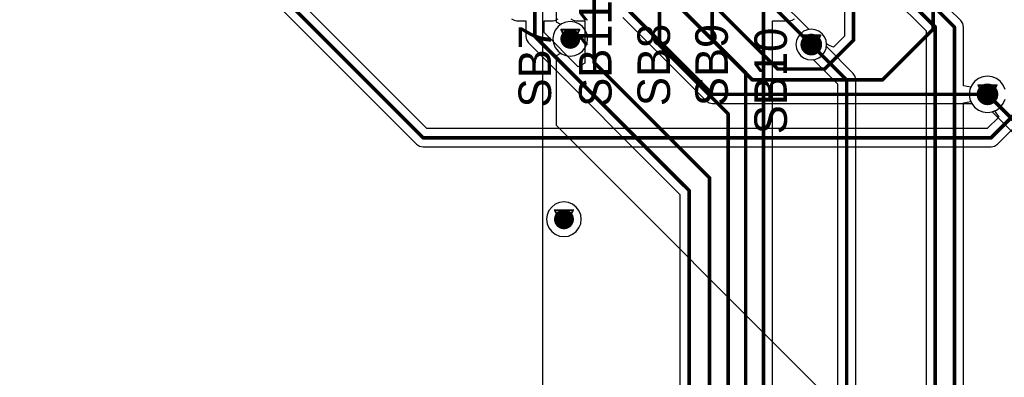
# Model space of a CAD drawing. Header units: millimetres. Extents: x 138 to 555, y 26 to 334.
# Tile 390 of 656: x 228 to 255, y 258 to 268. Entities that reach past the tile are written whole.
import ezdxf

# ---------------------------------------------------------------- set-up
doc = ezdxf.new("R2010")
doc.units = ezdxf.units.MM
for name, color, linetype in [('BottomLayer', 5, 'Continuous'), ('DrillDrawing', 1, 'Continuous'), ('MidLayer1', 16, 'Continuous'), ('MidLayer2', 76, 'Continuous'), ('MidLayer3', 90, 'Continuous'), ('MidLayer4', 156, 'Continuous'), ('MultiLayer', 9, 'Continuous'), ('TopLayer', 1, 'Continuous'), ('TopOverlay', 2, 'Continuous'), ('ViaHoleLayer', 16, 'Continuous')]:
    doc.layers.add(name, color=color, linetype=linetype)

msp = doc.modelspace()

# ---------------------------------------------------------------- linework, layer by layer
at = {"layer": 'BottomLayer'}
for p, q in [((215.648, 287.82), (238.84, 264.627)), ((239.126, 265.062), (220.342, 283.846)), ((250.666, 269.902), (250.666, 267.613)), ((249.694, 267.798), (248.164, 269.329)), ((244.54, 268.127), (246.84, 265.827)), ((249.75, 267.806), (249.694, 267.798)), ((249.86, 267.791), (249.75, 267.806)), ((249.962, 267.749), (249.86, 267.791)), ((250.05, 267.682), (249.962, 267.749)), ((250.117, 267.594), (250.05, 267.682)), ((250.159, 267.492), (250.117, 267.594)), ((250.666, 267.613), (250.367, 267.314)), ((250.171, 267.401), (250.159, 267.492)), ((250.228, 267.363), (250.171, 267.401)), ((250.367, 267.314), (250.228, 267.363)), ((246.84, 265.827), (246.923, 265.772)), ((246.923, 265.772), (247.02, 265.752)), ((247.02, 265.752), (254.186, 265.752)), ((254.186, 265.752), (254.264, 265.651)), ((254.264, 265.651), (254.368, 265.571)), ((254.368, 265.571), (254.49, 265.52)), ((254.49, 265.52), (254.62, 265.503)), ((254.931, 265.378), (254.615, 265.062)), ((254.62, 265.503), (254.751, 265.52)), ((254.751, 265.52), (254.818, 265.548)), ((254.818, 265.548), (254.931, 265.378)), ((254.901, 264.627), (255.801, 265.527)), ((254.615, 265.062), (239.126, 265.062)), ((238.84, 264.627), (238.923, 264.572)), ((238.923, 264.572), (239.02, 264.552)), ((254.72, 264.552), (254.818, 264.572)), ((254.818, 264.572), (254.901, 264.627)), ((239.02, 264.552), (254.72, 264.552))]:
    msp.add_line(p, q, dxfattribs=at)
at = {"layer": 'BottomLayer', "const_width": 0.1}
for points in [[(215.52, 288.307), (239.02, 264.807)], [(253.12, 267.807), (253.12, 273.907)], [(250.92, 267.507), (250.92, 270.007)], [(245.377, 269.151), (248.12, 266.407)], [(247.909, 269.223), (249.75, 267.382)], [(246.92, 268.607), (248.82, 266.707)], [(244.72, 268.307), (247.02, 266.007)], [(251.72, 266.407), (253.12, 267.807)], [(250.12, 266.707), (250.92, 267.507)], [(248.82, 266.707), (250.12, 266.707)], [(248.12, 266.407), (251.72, 266.407)], [(247.02, 266.007), (254.62, 266.007)], [(254.72, 264.807), (255.62, 265.707)], [(239.02, 264.807), (254.72, 264.807)]]:
    msp.add_lwpolyline(points, dxfattribs=at)
at = {"layer": 'BottomLayer'}
for points, const_width in [([(253.095, 267.807, 1), (253.145, 267.807, 1)], 0.05), ([(253.095, 267.807, 1), (253.145, 267.807, 1)], 0.05), ([(242.951, 267.541, 1), (243.226, 267.541, 1)], 0.275), ([(249.6, 267.382, 1), (249.9, 267.382, 1)], 0.3), ([(250.895, 267.507, 1), (250.945, 267.507, 1)], 0.05), ([(250.895, 267.507, 1), (250.945, 267.507, 1)], 0.05), ([(249.725, 267.382, 1), (249.775, 267.382, 1)], 0.05), ([(248.795, 266.707, 1), (248.845, 266.707, 1)], 0.05), ([(248.795, 266.707, 1), (248.845, 266.707, 1)], 0.05), ([(250.095, 266.707, 1), (250.145, 266.707, 1)], 0.05), ([(250.095, 266.707, 1), (250.145, 266.707, 1)], 0.05), ([(248.095, 266.407, 1), (248.145, 266.407, 1)], 0.05), ([(248.095, 266.407, 1), (248.145, 266.407, 1)], 0.05), ([(251.695, 266.407, 1), (251.745, 266.407, 1)], 0.05), ([(251.695, 266.407, 1), (251.745, 266.407, 1)], 0.05), ([(254.47, 266.007, 1), (254.77, 266.007, 1)], 0.3), ([(246.995, 266.007, 1), (247.045, 266.007, 1)], 0.05), ([(246.995, 266.007, 1), (247.045, 266.007, 1)], 0.05), ([(254.595, 266.007, 1), (254.645, 266.007, 1)], 0.05), ([(238.995, 264.807, 1), (239.045, 264.807, 1)], 0.05), ([(238.995, 264.807, 1), (239.045, 264.807, 1)], 0.05), ([(254.695, 264.807, 1), (254.745, 264.807, 1)], 0.05), ([(254.695, 264.807, 1), (254.745, 264.807, 1)], 0.05), ([(242.776, 262.553, 1), (243.051, 262.553, 1)], 0.275)]:
    msp.add_lwpolyline(points, format="xyb", close=True, dxfattribs=dict(at, const_width=const_width))
at = {"layer": 'DrillDrawing', "const_width": 0.0508}
for points in [[(242.834, 267.795), (243.342, 267.795)], [(242.834, 267.795), (243.088, 267.287)], [(243.088, 267.287), (243.342, 267.795)], [(242.936, 267.693), (243.241, 267.693)], [(242.936, 267.693), (243.088, 267.388)], [(243.088, 267.388), (243.241, 267.693)], [(249.496, 267.636), (250.004, 267.636)], [(249.496, 267.636), (249.75, 267.128)], [(249.598, 267.534), (249.903, 267.534)], [(249.598, 267.534), (249.75, 267.23)], [(249.75, 267.128), (250.004, 267.636)], [(249.75, 267.23), (249.903, 267.534)], [(254.366, 266.261), (254.874, 266.261)], [(254.366, 266.261), (254.62, 265.753)], [(254.62, 265.753), (254.874, 266.261)], [(254.468, 266.16), (254.773, 266.16)], [(254.468, 266.16), (254.62, 265.855)], [(254.62, 265.855), (254.773, 266.16)], [(242.659, 262.807), (243.167, 262.807)], [(242.659, 262.807), (242.913, 262.299)], [(242.761, 262.706), (243.065, 262.706)], [(242.761, 262.706), (242.913, 262.401)], [(242.913, 262.299), (243.167, 262.807)], [(242.913, 262.401), (243.065, 262.706)]]:
    msp.add_lwpolyline(points, dxfattribs=at)
at = {"layer": 'DrillDrawing', "const_width": 0.0254}
for points in [[(242.822, 267.795, 1), (242.847, 267.795, 1)], [(242.822, 267.795, 1), (242.847, 267.795, 1)], [(243.33, 267.795, 1), (243.355, 267.795, 1)], [(243.33, 267.795, 1), (243.355, 267.795, 1)], [(242.923, 267.693, 1), (242.949, 267.693, 1)], [(242.923, 267.693, 1), (242.949, 267.693, 1)], [(243.228, 267.693, 1), (243.253, 267.693, 1)], [(243.228, 267.693, 1), (243.253, 267.693, 1)], [(249.483, 267.636, 1), (249.509, 267.636, 1)], [(249.483, 267.636, 1), (249.509, 267.636, 1)], [(249.585, 267.534, 1), (249.61, 267.534, 1)], [(249.585, 267.534, 1), (249.61, 267.534, 1)], [(249.89, 267.534, 1), (249.915, 267.534, 1)], [(249.89, 267.534, 1), (249.915, 267.534, 1)], [(249.991, 267.636, 1), (250.017, 267.636, 1)], [(249.991, 267.636, 1), (250.017, 267.636, 1)], [(243.076, 267.388, 1), (243.101, 267.388, 1)], [(243.076, 267.388, 1), (243.101, 267.388, 1)], [(243.076, 267.287, 1), (243.101, 267.287, 1)], [(243.076, 267.287, 1), (243.101, 267.287, 1)], [(249.737, 267.23, 1), (249.763, 267.23, 1)], [(249.737, 267.23, 1), (249.763, 267.23, 1)], [(249.737, 267.128, 1), (249.763, 267.128, 1)], [(249.737, 267.128, 1), (249.763, 267.128, 1)], [(254.354, 266.261, 1), (254.379, 266.261, 1)], [(254.354, 266.261, 1), (254.379, 266.261, 1)], [(254.862, 266.261, 1), (254.887, 266.261, 1)], [(254.862, 266.261, 1), (254.887, 266.261, 1)], [(254.455, 266.16, 1), (254.481, 266.16, 1)], [(254.455, 266.16, 1), (254.481, 266.16, 1)], [(254.76, 266.16, 1), (254.786, 266.16, 1)], [(254.76, 266.16, 1), (254.786, 266.16, 1)], [(254.608, 265.855, 1), (254.633, 265.855, 1)], [(254.608, 265.855, 1), (254.633, 265.855, 1)], [(254.608, 265.753, 1), (254.633, 265.753, 1)], [(254.608, 265.753, 1), (254.633, 265.753, 1)], [(242.646, 262.807, 1), (242.672, 262.807, 1)], [(242.646, 262.807, 1), (242.672, 262.807, 1)], [(242.748, 262.706, 1), (242.773, 262.706, 1)], [(242.748, 262.706, 1), (242.773, 262.706, 1)], [(243.053, 262.706, 1), (243.078, 262.706, 1)], [(243.053, 262.706, 1), (243.078, 262.706, 1)], [(243.154, 262.807, 1), (243.18, 262.807, 1)], [(243.154, 262.807, 1), (243.18, 262.807, 1)], [(242.9, 262.401, 1), (242.926, 262.401, 1)], [(242.9, 262.401, 1), (242.926, 262.401, 1)], [(242.9, 262.299, 1), (242.926, 262.299, 1)], [(242.9, 262.299, 1), (242.926, 262.299, 1)]]:
    msp.add_lwpolyline(points, format="xyb", close=True, dxfattribs=at)
at = {"layer": 'MidLayer1'}
for p, q in [((242.703, 268.004), (242.703, 271.988)), ((242.32, 270.668), (242.32, 253.361)), ((242.83, 267.941), (242.703, 268.004)), ((242.849, 267.956), (242.83, 267.941)), ((242.964, 268.004), (242.849, 267.956)), ((243.088, 268.02), (242.964, 268.004)), ((243.212, 268.004), (243.088, 268.02)), ((243.328, 267.956), (243.212, 268.004)), ((243.427, 267.88), (243.328, 267.956)), ((243.503, 267.78), (243.427, 267.88)), ((243.551, 267.665), (243.503, 267.78)), ((243.567, 267.541), (243.551, 267.665)), ((249.383, 267.594), (249.341, 267.492)), ((249.451, 267.682), (249.383, 267.594)), ((249.538, 267.749), (249.451, 267.682)), ((249.641, 267.791), (249.538, 267.749)), ((249.75, 267.806), (249.641, 267.791)), ((249.86, 267.791), (249.75, 267.806)), ((249.962, 267.749), (249.86, 267.791)), ((250.05, 267.682), (249.962, 267.749)), ((250.117, 267.594), (250.05, 267.682)), ((250.159, 267.492), (250.117, 267.594)), ((243.427, 267.202), (243.503, 267.301)), ((243.503, 267.301), (243.551, 267.417)), ((243.551, 267.417), (243.567, 267.541)), ((249.341, 267.492), (249.327, 267.382)), ((249.327, 267.382), (249.341, 267.272)), ((250.174, 267.382), (250.159, 267.492)), ((250.159, 267.272), (250.174, 267.382)), ((242.703, 267.078), (242.83, 267.141)), ((242.703, 265.144), (242.703, 267.078)), ((242.83, 267.141), (242.849, 267.126)), ((242.849, 267.126), (242.964, 267.078)), ((242.964, 267.078), (243.088, 267.062)), ((243.088, 267.062), (243.212, 267.078)), ((243.212, 267.078), (243.328, 267.126)), ((243.328, 267.126), (243.427, 267.202)), ((249.341, 267.272), (249.383, 267.17)), ((249.383, 267.17), (249.451, 267.083)), ((249.451, 267.083), (249.538, 267.015)), ((249.538, 267.015), (249.641, 266.973)), ((249.86, 266.973), (249.962, 267.015)), ((249.962, 267.015), (250.05, 267.083)), ((250.05, 267.083), (250.117, 267.17)), ((250.117, 267.17), (250.159, 267.272)), ((249.641, 266.973), (249.75, 266.958)), ((249.75, 266.958), (249.86, 266.973)), ((254.49, 266.495), (254.368, 266.444)), ((254.62, 266.512), (254.49, 266.495)), ((254.751, 266.495), (254.62, 266.512)), ((254.873, 266.444), (254.751, 266.495)), ((254.184, 266.26), (254.133, 266.138)), ((254.264, 266.364), (254.184, 266.26)), ((254.368, 266.444), (254.264, 266.364)), ((254.977, 266.364), (254.873, 266.444)), ((255.057, 266.26), (254.977, 266.364)), ((255.108, 266.138), (255.057, 266.26)), ((254.133, 266.138), (254.116, 266.007)), ((254.116, 266.007), (254.133, 265.877)), ((254.133, 265.877), (254.184, 265.755)), ((254.184, 265.755), (254.264, 265.651)), ((254.264, 265.651), (254.368, 265.571)), ((254.873, 265.571), (254.977, 265.651)), ((254.977, 265.651), (255.057, 265.755)), ((255.057, 265.755), (255.108, 265.877)), ((254.368, 265.571), (254.49, 265.52)), ((254.49, 265.52), (254.62, 265.503)), ((254.62, 265.503), (254.751, 265.52)), ((254.751, 265.52), (254.873, 265.571)), ((260.183, 247.664), (242.703, 265.144))]:
    msp.add_line(p, q, dxfattribs=at)
for points, const_width in [([(242.951, 267.541, 1), (243.226, 267.541, 1)], 0.275), ([(249.6, 267.382, 1), (249.9, 267.382, 1)], 0.3), ([(254.47, 266.007, 1), (254.77, 266.007, 1)], 0.3), ([(242.776, 262.553, 1), (243.051, 262.553, 1)], 0.275)]:
    msp.add_lwpolyline(points, format="xyb", close=True, dxfattribs=dict(at, const_width=const_width))
at = {"layer": 'MidLayer2'}
for p, q in [((249.383, 267.594), (249.341, 267.492)), ((249.451, 267.682), (249.383, 267.594)), ((249.538, 267.749), (249.451, 267.682)), ((249.641, 267.791), (249.538, 267.749)), ((249.75, 267.806), (249.641, 267.791)), ((249.86, 267.791), (249.75, 267.806)), ((249.962, 267.749), (249.86, 267.791)), ((250.05, 267.682), (249.962, 267.749)), ((250.117, 267.594), (250.05, 267.682)), ((250.159, 267.492), (250.117, 267.594)), ((249.341, 267.492), (249.327, 267.382)), ((249.327, 267.382), (249.341, 267.272)), ((250.174, 267.382), (250.159, 267.492)), ((250.159, 267.272), (250.174, 267.382)), ((249.341, 267.272), (249.383, 267.17)), ((249.383, 267.17), (249.451, 267.083)), ((249.451, 267.083), (249.538, 267.015)), ((249.538, 267.015), (249.641, 266.973)), ((249.86, 266.973), (249.962, 267.015)), ((249.962, 267.015), (250.05, 267.083)), ((250.05, 267.083), (250.117, 267.17)), ((250.117, 267.17), (250.159, 267.272)), ((249.641, 266.973), (249.75, 266.958)), ((249.75, 266.958), (249.86, 266.973)), ((254.49, 266.495), (254.368, 266.444)), ((254.62, 266.512), (254.49, 266.495)), ((254.751, 266.495), (254.62, 266.512)), ((254.873, 266.444), (254.751, 266.495)), ((254.184, 266.26), (254.133, 266.138)), ((254.264, 266.364), (254.184, 266.26)), ((254.368, 266.444), (254.264, 266.364)), ((254.977, 266.364), (254.873, 266.444)), ((255.057, 266.26), (254.977, 266.364)), ((255.108, 266.138), (255.057, 266.26)), ((254.133, 266.138), (254.116, 266.007)), ((254.116, 266.007), (254.133, 265.877)), ((254.133, 265.877), (254.184, 265.755)), ((254.184, 265.755), (254.264, 265.651)), ((254.264, 265.651), (254.368, 265.571)), ((254.873, 265.571), (254.977, 265.651)), ((254.977, 265.651), (255.057, 265.755)), ((255.057, 265.755), (255.108, 265.877)), ((254.368, 265.571), (254.49, 265.52)), ((254.49, 265.52), (254.62, 265.503)), ((254.62, 265.503), (254.751, 265.52)), ((254.751, 265.52), (254.873, 265.571))]:
    msp.add_line(p, q, dxfattribs=at)
for points, const_width in [([(242.951, 267.541, 1), (243.226, 267.541, 1)], 0.275), ([(249.6, 267.382, 1), (249.9, 267.382, 1)], 0.3), ([(254.47, 266.007, 1), (254.77, 266.007, 1)], 0.3), ([(242.776, 262.553, 1), (243.051, 262.553, 1)], 0.275)]:
    msp.add_lwpolyline(points, format="xyb", close=True, dxfattribs=dict(at, const_width=const_width))
at = {"layer": 'MidLayer3'}
for p, q in [((249.383, 267.594), (249.341, 267.492)), ((249.451, 267.682), (249.383, 267.594)), ((249.538, 267.749), (249.451, 267.682)), ((249.641, 267.791), (249.538, 267.749)), ((249.75, 267.806), (249.641, 267.791)), ((249.86, 267.791), (249.75, 267.806)), ((249.962, 267.749), (249.86, 267.791)), ((250.05, 267.682), (249.962, 267.749)), ((250.117, 267.594), (250.05, 267.682)), ((250.159, 267.492), (250.117, 267.594)), ((249.341, 267.492), (249.327, 267.382)), ((249.327, 267.382), (249.341, 267.272)), ((250.174, 267.382), (250.159, 267.492)), ((250.159, 267.272), (250.174, 267.382)), ((249.341, 267.272), (249.383, 267.17)), ((249.383, 267.17), (249.451, 267.083)), ((249.451, 267.083), (249.538, 267.015)), ((249.538, 267.015), (249.641, 266.973)), ((249.86, 266.973), (249.962, 267.015)), ((249.962, 267.015), (250.05, 267.083)), ((250.05, 267.083), (250.117, 267.17)), ((250.117, 267.17), (250.159, 267.272)), ((249.641, 266.973), (249.75, 266.958)), ((249.75, 266.958), (249.86, 266.973)), ((254.49, 266.495), (254.368, 266.444)), ((254.62, 266.512), (254.49, 266.495)), ((254.751, 266.495), (254.62, 266.512)), ((254.873, 266.444), (254.751, 266.495)), ((254.184, 266.26), (254.133, 266.138)), ((254.264, 266.364), (254.184, 266.26)), ((254.368, 266.444), (254.264, 266.364)), ((254.977, 266.364), (254.873, 266.444)), ((255.057, 266.26), (254.977, 266.364)), ((255.108, 266.138), (255.057, 266.26)), ((254.133, 266.138), (254.116, 266.007)), ((254.116, 266.007), (254.133, 265.877)), ((254.133, 265.877), (254.184, 265.755)), ((254.184, 265.755), (254.264, 265.651)), ((254.264, 265.651), (254.368, 265.571)), ((254.873, 265.571), (254.977, 265.651)), ((254.977, 265.651), (255.057, 265.755)), ((255.057, 265.755), (255.108, 265.877)), ((254.368, 265.571), (254.49, 265.52)), ((254.49, 265.52), (254.62, 265.503)), ((254.62, 265.503), (254.751, 265.52)), ((254.751, 265.52), (254.873, 265.571))]:
    msp.add_line(p, q, dxfattribs=at)
for points, const_width in [([(242.951, 267.541, 1), (243.226, 267.541, 1)], 0.275), ([(249.6, 267.382, 1), (249.9, 267.382, 1)], 0.3), ([(254.47, 266.007, 1), (254.77, 266.007, 1)], 0.3), ([(242.776, 262.553, 1), (243.051, 262.553, 1)], 0.275)]:
    msp.add_lwpolyline(points, format="xyb", close=True, dxfattribs=dict(at, const_width=const_width))
at = {"layer": 'MidLayer4'}
for p, q in [((242.749, 267.88), (242.673, 267.78)), ((242.849, 267.956), (242.749, 267.88)), ((242.964, 268.004), (242.849, 267.956)), ((243.088, 268.02), (242.964, 268.004)), ((243.212, 268.004), (243.088, 268.02)), ((243.328, 267.956), (243.212, 268.004)), ((243.427, 267.88), (243.328, 267.956)), ((243.503, 267.78), (243.427, 267.88)), ((242.625, 267.665), (242.609, 267.541)), ((242.673, 267.78), (242.625, 267.665)), ((243.551, 267.665), (243.503, 267.78)), ((243.567, 267.541), (243.551, 267.665)), ((249.383, 267.594), (249.341, 267.492)), ((249.451, 267.682), (249.383, 267.594)), ((249.538, 267.749), (249.451, 267.682)), ((249.641, 267.791), (249.538, 267.749)), ((249.75, 267.806), (249.641, 267.791)), ((249.86, 267.791), (249.75, 267.806)), ((249.962, 267.749), (249.86, 267.791)), ((250.05, 267.682), (249.962, 267.749)), ((250.117, 267.594), (250.05, 267.682)), ((250.159, 267.492), (250.117, 267.594)), ((242.609, 267.541), (242.625, 267.417)), ((242.625, 267.417), (242.673, 267.301)), ((242.673, 267.301), (242.749, 267.202)), ((243.427, 267.202), (243.503, 267.301)), ((243.503, 267.301), (243.551, 267.417)), ((243.551, 267.417), (243.567, 267.541)), ((249.341, 267.492), (249.327, 267.382)), ((249.327, 267.382), (249.341, 267.272)), ((250.174, 267.382), (250.159, 267.492)), ((250.159, 267.272), (250.174, 267.382)), ((242.749, 267.202), (242.849, 267.126)), ((242.849, 267.126), (242.964, 267.078)), ((242.964, 267.078), (243.088, 267.062)), ((243.088, 267.062), (243.212, 267.078)), ((243.212, 267.078), (243.328, 267.126)), ((243.328, 267.126), (243.427, 267.202)), ((249.341, 267.272), (249.383, 267.17)), ((249.383, 267.17), (249.451, 267.083)), ((249.451, 267.083), (249.538, 267.015)), ((249.538, 267.015), (249.641, 266.973)), ((249.86, 266.973), (249.962, 267.015)), ((249.962, 267.015), (250.05, 267.083)), ((250.05, 267.083), (250.117, 267.17)), ((250.117, 267.17), (250.159, 267.272)), ((249.641, 266.973), (249.75, 266.958)), ((249.75, 266.958), (249.86, 266.973)), ((254.49, 266.495), (254.368, 266.444)), ((254.62, 266.512), (254.49, 266.495)), ((254.751, 266.495), (254.62, 266.512)), ((254.873, 266.444), (254.751, 266.495)), ((254.184, 266.26), (254.133, 266.138)), ((254.264, 266.364), (254.184, 266.26)), ((254.368, 266.444), (254.264, 266.364)), ((254.977, 266.364), (254.873, 266.444)), ((255.057, 266.26), (254.977, 266.364)), ((255.108, 266.138), (255.057, 266.26)), ((254.133, 266.138), (254.116, 266.007)), ((254.116, 266.007), (254.133, 265.877)), ((254.133, 265.877), (254.184, 265.755)), ((254.184, 265.755), (254.264, 265.651)), ((254.264, 265.651), (254.368, 265.571)), ((254.873, 265.571), (254.977, 265.651)), ((254.977, 265.651), (255.057, 265.755)), ((255.057, 265.755), (255.108, 265.877)), ((254.368, 265.571), (254.49, 265.52)), ((254.49, 265.52), (254.62, 265.503)), ((254.62, 265.503), (254.751, 265.52)), ((254.751, 265.52), (254.873, 265.571)), ((242.673, 262.968), (242.574, 262.892)), ((242.789, 263.016), (242.673, 262.968)), ((242.913, 263.032), (242.789, 263.016)), ((243.037, 263.016), (242.913, 263.032)), ((243.153, 262.968), (243.037, 263.016)), ((243.252, 262.892), (243.153, 262.968)), ((242.45, 262.677), (242.434, 262.553)), ((242.498, 262.793), (242.45, 262.677)), ((242.574, 262.892), (242.498, 262.793)), ((243.328, 262.793), (243.252, 262.892)), ((243.376, 262.677), (243.328, 262.793)), ((243.392, 262.553), (243.376, 262.677)), ((242.434, 262.553), (242.45, 262.429)), ((242.45, 262.429), (242.498, 262.314)), ((243.328, 262.314), (243.376, 262.429)), ((243.376, 262.429), (243.392, 262.553)), ((242.498, 262.314), (242.574, 262.214)), ((242.574, 262.214), (242.673, 262.138)), ((242.673, 262.138), (242.789, 262.09)), ((243.037, 262.09), (243.153, 262.138)), ((243.153, 262.138), (243.252, 262.214)), ((243.252, 262.214), (243.328, 262.314)), ((242.789, 262.09), (242.913, 262.074)), ((242.913, 262.074), (243.037, 262.09))]:
    msp.add_line(p, q, dxfattribs=at)
for points, const_width in [([(242.951, 267.541, 1), (243.226, 267.541, 1)], 0.275), ([(249.6, 267.382, 1), (249.9, 267.382, 1)], 0.3), ([(254.47, 266.007, 1), (254.77, 266.007, 1)], 0.3), ([(242.776, 262.553, 1), (243.051, 262.553, 1)], 0.275)]:
    msp.add_lwpolyline(points, format="xyb", close=True, dxfattribs=dict(at, const_width=const_width))
at = {"layer": 'MultiLayer'}
for points, const_width in [([(242.951, 267.541, 1), (243.226, 267.541, 1)], 0.275), ([(249.6, 267.382, 1), (249.9, 267.382, 1)], 0.3), ([(254.47, 266.007, 1), (254.77, 266.007, 1)], 0.3), ([(242.776, 262.553, 1), (243.051, 262.553, 1)], 0.275)]:
    msp.add_lwpolyline(points, format="xyb", close=True, dxfattribs=dict(at, const_width=const_width))
at = {"layer": 'TopLayer'}
for p, q in [((253.885, 268.045), (249.003, 272.927)), ((249.22, 271.461), (252.922, 267.759)), ((241.467, 268.097), (241.533, 268.053)), ((242.689, 268.053), (242.756, 268.097)), ((243.1, 268.097), (243.166, 268.053)), ((249.22, 268.053), (249.286, 268.097)), ((241.533, 268.053), (241.611, 268.037)), ((241.611, 268.037), (241.857, 268.037)), ((241.857, 268.037), (241.857, 267.608)), ((242.366, 267.714), (242.366, 268.037)), ((242.366, 268.037), (242.611, 268.037)), ((242.611, 268.037), (242.689, 268.053)), ((243.166, 268.053), (243.244, 268.037)), ((243.244, 268.037), (243.489, 268.037)), ((243.489, 268.037), (243.489, 266.892)), ((248.681, 217.151), (248.681, 268.037)), ((248.681, 268.037), (249.142, 268.037)), ((249.142, 268.037), (249.22, 268.053)), ((253.941, 267.962), (253.885, 268.045)), ((253.96, 267.865), (253.941, 267.962)), ((253.96, 266.242), (253.96, 267.865)), ((241.857, 267.608), (241.876, 267.511)), ((243.309, 266.771), (242.366, 267.714)), ((249.383, 267.594), (249.341, 267.492)), ((249.451, 267.682), (249.383, 267.594)), ((249.538, 267.749), (249.451, 267.682)), ((249.641, 267.791), (249.538, 267.749)), ((249.75, 267.806), (249.641, 267.791)), ((249.86, 267.791), (249.75, 267.806)), ((249.962, 267.749), (249.86, 267.791)), ((250.05, 267.682), (249.962, 267.749)), ((250.117, 267.594), (250.05, 267.682)), ((250.159, 267.492), (250.117, 267.594)), ((252.922, 267.759), (252.922, 250.68)), ((241.876, 267.511), (241.931, 267.428)), ((241.931, 267.428), (246.12, 263.24)), ((249.341, 267.492), (249.327, 267.382)), ((249.327, 267.382), (249.341, 267.272)), ((250.174, 267.382), (250.159, 267.492)), ((250.166, 267.326), (250.174, 267.382)), ((250.907, 266.586), (250.166, 267.326)), ((249.341, 267.272), (249.383, 267.17)), ((249.383, 267.17), (249.451, 267.083)), ((249.451, 267.083), (249.538, 267.015)), ((249.538, 267.015), (249.641, 266.973)), ((243.494, 266.87), (243.309, 266.771)), ((243.489, 266.892), (243.494, 266.87)), ((249.641, 266.973), (249.75, 266.958)), ((249.75, 266.958), (249.806, 266.966)), ((249.806, 266.966), (250.472, 266.3)), ((250.962, 266.503), (250.907, 266.586)), ((250.982, 266.405), (250.962, 266.503)), ((254.49, 266.495), (254.368, 266.444)), ((254.62, 266.512), (254.49, 266.495)), ((254.751, 266.495), (254.62, 266.512)), ((254.873, 266.444), (254.751, 266.495)), ((250.472, 266.3), (250.472, 209.178)), ((250.982, 209.283), (250.982, 266.405)), ((254.16, 266.202), (253.96, 266.242)), ((254.184, 266.26), (254.16, 266.202)), ((254.264, 266.364), (254.184, 266.26)), ((254.368, 266.444), (254.264, 266.364)), ((254.977, 266.364), (254.873, 266.444)), ((255.057, 266.26), (254.977, 266.364)), ((255.108, 266.138), (255.057, 266.26)), ((253.96, 265.772), (254.16, 265.812)), ((253.96, 250.938), (253.96, 265.772)), ((254.16, 265.812), (254.184, 265.755)), ((254.184, 265.755), (254.264, 265.651)), ((254.264, 265.651), (254.368, 265.571)), ((254.368, 265.571), (254.49, 265.52)), ((254.49, 265.52), (254.62, 265.503)), ((254.62, 265.503), (254.748, 265.52)), ((254.748, 265.52), (261.74, 258.527)), ((246.12, 263.24), (246.12, 216.573))]:
    msp.add_line(p, q, dxfattribs=at)
at = {"layer": 'TopLayer', "const_width": 0.1}
for points in [[(248.538, 273.032), (253.705, 267.865)], [(248.682, 272.36), (253.177, 267.865)], [(242.111, 267.608), (242.111, 268.941)], [(243.744, 266.892), (243.744, 268.941)], [(247.009, 267.534), (247.009, 268.941)], [(245.554, 267.365), (245.554, 268.764)], [(248.426, 216.716), (248.426, 268.725)], [(253.177, 250.68), (253.177, 267.865)], [(253.705, 250.833), (253.705, 267.865)], [(242.111, 267.608), (246.375, 263.345)], [(247.009, 267.534), (247.936, 266.608)], [(245.554, 267.365), (247.45, 265.468)], [(249.75, 267.382), (250.727, 266.405)], [(243.744, 266.892), (246.937, 263.699)], [(247.936, 216.33), (247.936, 266.608)], [(250.727, 209.178), (250.727, 266.405)], [(254.62, 266.007), (261.92, 258.707)], [(247.45, 216.05), (247.45, 265.468)], [(246.937, 215.581), (246.937, 263.699)], [(246.375, 216.139), (246.375, 263.345)]]:
    msp.add_lwpolyline(points, dxfattribs=at)
at = {"layer": 'TopLayer'}
for points, const_width in [([(253.152, 267.865, 1), (253.202, 267.865, 1)], 0.05), ([(253.152, 267.865, 1), (253.202, 267.865, 1)], 0.05), ([(253.68, 267.865, 1), (253.73, 267.865, 1)], 0.05), ([(253.68, 267.865, 1), (253.73, 267.865, 1)], 0.05), ([(242.086, 267.608, 1), (242.136, 267.608, 1)], 0.05), ([(242.086, 267.608, 1), (242.136, 267.608, 1)], 0.05), ([(242.951, 267.541, 1), (243.226, 267.541, 1)], 0.275), ([(246.984, 267.534, 1), (247.034, 267.534, 1)], 0.05), ([(246.984, 267.534, 1), (247.034, 267.534, 1)], 0.05), ([(249.6, 267.382, 1), (249.9, 267.382, 1)], 0.3), ([(245.529, 267.365, 1), (245.579, 267.365, 1)], 0.05), ([(245.529, 267.365, 1), (245.579, 267.365, 1)], 0.05), ([(249.725, 267.382, 1), (249.775, 267.382, 1)], 0.05), ([(243.719, 266.892, 1), (243.769, 266.892, 1)], 0.05), ([(243.719, 266.892, 1), (243.769, 266.892, 1)], 0.05), ([(247.911, 266.608, 1), (247.961, 266.608, 1)], 0.05), ([(247.911, 266.608, 1), (247.961, 266.608, 1)], 0.05), ([(250.702, 266.405, 1), (250.752, 266.405, 1)], 0.05), ([(250.702, 266.405, 1), (250.752, 266.405, 1)], 0.05), ([(254.47, 266.007, 1), (254.77, 266.007, 1)], 0.3), ([(254.595, 266.007, 1), (254.645, 266.007, 1)], 0.05), ([(247.425, 265.468, 1), (247.475, 265.468, 1)], 0.05), ([(247.425, 265.468, 1), (247.475, 265.468, 1)], 0.05), ([(246.912, 263.699, 1), (246.962, 263.699, 1)], 0.05), ([(246.912, 263.699, 1), (246.962, 263.699, 1)], 0.05), ([(246.35, 263.345, 1), (246.4, 263.345, 1)], 0.05), ([(246.35, 263.345, 1), (246.4, 263.345, 1)], 0.05), ([(242.776, 262.553, 1), (243.051, 262.553, 1)], 0.275)]:
    msp.add_lwpolyline(points, format="xyb", close=True, dxfattribs=dict(at, const_width=const_width))
at = {"layer": 'ViaHoleLayer', "const_width": 0.15}
for points in [[(243.013, 267.541, 1), (243.163, 267.541, 1)], [(249.675, 267.382, 1), (249.825, 267.382, 1)], [(254.545, 266.007, 1), (254.695, 266.007, 1)], [(242.838, 262.553, 1), (242.988, 262.553, 1)]]:
    msp.add_lwpolyline(points, format="xyb", close=True, dxfattribs=at)

# ---------------------------------------------------------------- texts
at = {"layer": 'TopOverlay'}
for s, p in [('SB11', (244.229, 265.663)), ('SB8', (245.845, 265.682)), ('SB9', (247.443, 265.682)), ('SB7', (242.557, 265.645)), ('SB10', (249.076, 264.904))]:
    msp.add_text(s, height=0.9, rotation=90, dxfattribs=at).set_placement(p)

doc.saveas('drawing.dxf')
